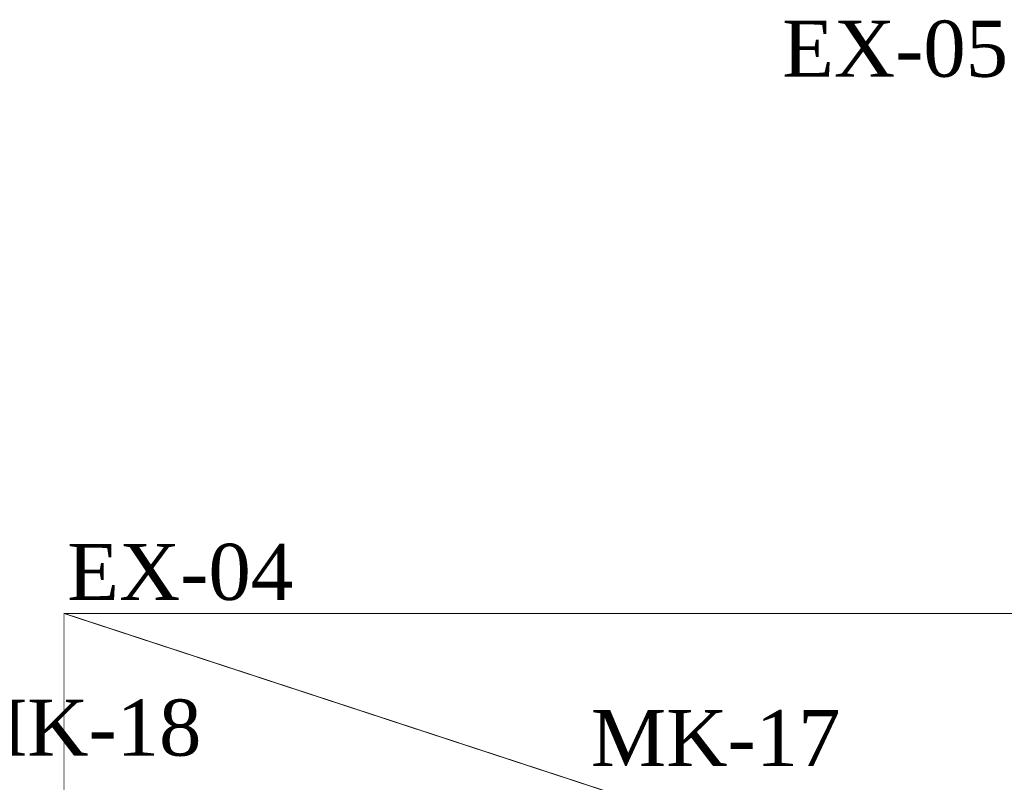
# Model space of a CAD drawing. Extents: x 3940905 to 4145695, y 925352 to 1109797.
# Tile 562 of 656: x 4009534 to 4010622, y 1100284 to 1101126. Entities that reach past the tile are written whole.
import ezdxf

# ---------------------------------------------------------------- set-up
doc = ezdxf.new("R2010")
doc.units = 0
doc.header["$LTSCALE"] = 750
doc.header["$MEASUREMENT"] = 0
doc.linetypes.add('DASHED', pattern=[0.75, 0.5, -0.25])
doc.layers.add('CKD-Hood', color=1, linetype='CONTINUOUS')
doc.layers.add('PDF_A - TEXT', color=7, linetype='CONTINUOUS')
doc.styles.add('CKD_Dimension Text', font='BOOKOS.TTF')

msp = doc.modelspace()

# ---------------------------------------------------------------- linework, layer by layer
at = {"layer": 'CKD-Hood', "linetype": 'DASHED', "const_width": 1}
msp.add_lwpolyline([(4009583.4, 1100470.1), (4012783.4, 1100470.1), (4012783.4, 1099420.1), (4009583.4, 1099420.1), (4009583.4, 1100470.1), (4012783.4, 1099420.1), (4009583.4, 1099420.1), (4012783.4, 1100470.1)], dxfattribs=at)

# ---------------------------------------------------------------- texts
at = {"layer": 'PDF_A - TEXT', "attachment_point": 1, "style": 'CKD_Dimension Text'}
for s, insert, char_height, width in [('EX-05', (4010376.3, 1101124.8, 7.6), 61.96, 784.973), ('EX-04', (4009587, 1100546.9, 7.6), 61.96, 784.973), ('MK-18', (4009459.6, 1100374.9), 61.96, 1204.096), ('\\pxqc;MK-17', (4009700.9, 1100363.4), 61.963, 1204.096)]:
    msp.add_mtext(s, dxfattribs=dict(at, insert=insert, char_height=char_height, width=width))

doc.saveas('drawing.dxf')
